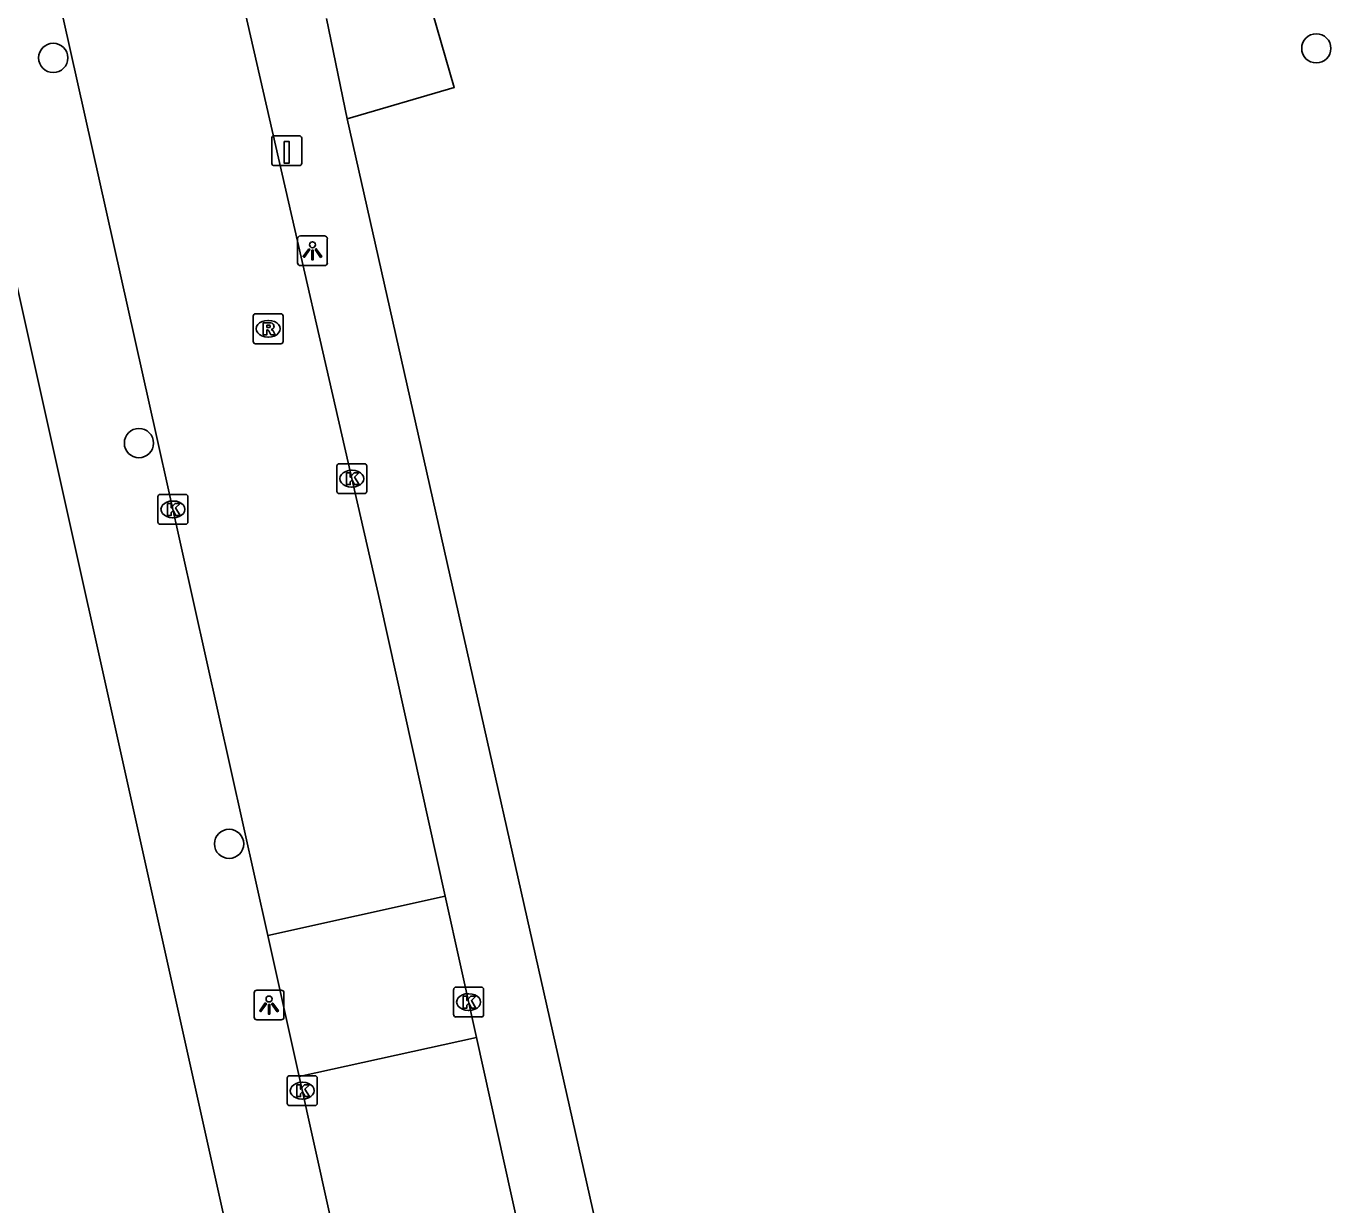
# Model space of a CAD drawing. Extents: x 162074 to 163034, y 381824 to 382557.
# Drawn here: x 162191 to 162234.68, y 382397 to 382436.46 of the extents above; entities that cross this region are included whole.
import ezdxf

# ---------------------------------------------------------------- set-up
doc = ezdxf.new("R2010")
doc.units = 0
for name, color, linetype in [('IMGEO_Boom', 7, 'Continuous'), ('IMGEO_Kolk', 7, 'Continuous'), ('IMGEO_Laadpaal', 7, 'Continuous'), ('IMGEO_Lichtpunt', 7, 'Continuous'), ('IMGEO_Muur', 7, 'Continuous'), ('IMGEO_Pand', 7, 'Continuous'), ('IMGEO_Rijbaan_lokaal_open', 7, 'Continuous'), ('IMGEO_Rioolput', 7, 'Continuous'), ('IMGEO_Voetpad_open', 7, 'Continuous')]:
    doc.layers.add(name, color=color, linetype=linetype)

msp = doc.modelspace()

# ---------------------------------------------------------------- linework, layer by layer
at = {"layer": 'IMGEO_Boom'}
for centre in [(162234.195, 382435.718), (162191.906, 382435.398), (162194.775, 382422.502), (162197.793, 382409.084)]:
    msp.add_circle(centre, 0.489, dxfattribs=at)
at = {"layer": 'IMGEO_Kolk'}
for p, q in [((162201.478, 382421.811), (162202.33, 382421.811)), ((162201.403, 382420.885), (162201.403, 382421.737)), ((162201.891, 382421.591), (162201.916, 382421.591)), ((162202.404, 382421.737), (162202.404, 382420.885)), ((162201.914, 382421.031), (162201.889, 382421.031)), ((162195.412, 382419.857), (162195.412, 382420.709)), ((162195.487, 382420.783), (162196.339, 382420.783)), ((162195.9, 382420.563), (162195.925, 382420.563)), ((162196.413, 382420.709), (162196.413, 382419.857)), ((162202.33, 382420.811), (162201.478, 382420.811)), ((162196.339, 382419.783), (162195.487, 382419.783)), ((162195.923, 382420.003), (162195.898, 382420.003)), ((162205.312, 382403.362), (162205.312, 382404.214)), ((162205.387, 382404.288), (162206.239, 382404.288)), ((162205.8, 382404.068), (162205.825, 382404.068)), ((162206.313, 382404.214), (162206.313, 382403.362)), ((162205.823, 382403.508), (162205.798, 382403.508)), ((162206.239, 382403.288), (162205.387, 382403.288)), ((162199.742, 382400.395), (162199.742, 382401.247)), ((162199.817, 382401.321), (162200.669, 382401.321)), ((162200.743, 382401.247), (162200.743, 382400.395)), ((162200.23, 382401.101), (162200.255, 382401.101)), ((162200.253, 382400.541), (162200.228, 382400.541)), ((162200.669, 382400.321), (162199.817, 382400.321))]:
    msp.add_line(p, q, dxfattribs=at)
for points in [[(162201.478, 382421.811), (162202.33, 382421.811)], [(162201.403, 382420.885), (162201.403, 382421.737)], [(162201.724, 382421.511), (162201.847, 382421.511), (162201.847, 382421.36), (162201.977, 382421.511), (162202.141, 382421.511), (162201.995, 382421.36), (162202.148, 382421.111), (162201.996, 382421.111), (162201.911, 382421.275), (162201.847, 382421.208), (162201.847, 382421.111), (162201.724, 382421.111), (162201.724, 382421.511)], [(162202.404, 382421.737), (162202.404, 382420.885)], [(162195.412, 382419.857), (162195.412, 382420.709)], [(162195.487, 382420.783), (162196.339, 382420.783)], [(162195.733, 382420.483), (162195.856, 382420.483), (162195.856, 382420.332), (162195.986, 382420.483), (162196.15, 382420.483), (162196.004, 382420.332), (162196.157, 382420.083), (162196.005, 382420.083), (162195.92, 382420.247), (162195.856, 382420.18), (162195.856, 382420.083), (162195.733, 382420.083), (162195.733, 382420.483)], [(162196.413, 382420.709), (162196.413, 382419.857)], [(162202.33, 382420.811), (162201.478, 382420.811)], [(162196.339, 382419.783), (162195.487, 382419.783)], [(162205.312, 382403.362), (162205.312, 382404.214)], [(162205.387, 382404.288), (162206.239, 382404.288)], [(162205.633, 382403.988), (162205.756, 382403.988), (162205.756, 382403.837), (162205.886, 382403.988), (162206.05, 382403.988), (162205.904, 382403.837), (162206.057, 382403.588), (162205.905, 382403.588), (162205.82, 382403.752), (162205.756, 382403.685), (162205.756, 382403.588), (162205.633, 382403.588), (162205.633, 382403.988)], [(162206.313, 382404.214), (162206.313, 382403.362)], [(162206.239, 382403.288), (162205.387, 382403.288)], [(162199.742, 382400.395), (162199.742, 382401.247)], [(162199.817, 382401.321), (162200.669, 382401.321)], [(162200.743, 382401.247), (162200.743, 382400.395)], [(162200.063, 382401.021), (162200.186, 382401.021), (162200.186, 382400.87), (162200.316, 382401.021), (162200.48, 382401.021), (162200.334, 382400.87), (162200.487, 382400.621), (162200.335, 382400.621), (162200.25, 382400.785), (162200.186, 382400.718), (162200.186, 382400.621), (162200.063, 382400.621), (162200.063, 382401.021)], [(162200.669, 382400.321), (162199.817, 382400.321)]]:
    msp.add_lwpolyline(points, dxfattribs=at)
for centre, start, end in [((162201.48, 382421.735), 91.552, 178.448), ((162201.48, 382421.735), 91.552, 178.448), ((162202.328, 382421.735), 1.552, 88.448), ((162202.328, 382421.735), 1.552, 88.448), ((162195.489, 382420.707), 91.552, 178.448), ((162195.489, 382420.707), 91.552, 178.448), ((162196.337, 382420.707), 1.552, 88.448), ((162196.337, 382420.707), 1.552, 88.448), ((162201.48, 382420.887), 181.552, 268.448), ((162201.48, 382420.887), 181.552, 268.448), ((162202.328, 382420.887), 271.552, 358.448), ((162202.328, 382420.887), 271.552, 358.448), ((162195.489, 382419.859), 181.552, 268.448), ((162195.489, 382419.859), 181.552, 268.448), ((162196.337, 382419.859), 271.552, 358.448), ((162196.337, 382419.859), 271.552, 358.448), ((162205.389, 382404.212), 91.552, 178.448), ((162205.389, 382404.212), 91.552, 178.448), ((162206.237, 382404.212), 1.552, 88.448), ((162206.237, 382404.212), 1.552, 88.448), ((162205.389, 382403.364), 181.552, 268.448), ((162205.389, 382403.364), 181.552, 268.448), ((162206.237, 382403.364), 271.552, 358.448), ((162206.237, 382403.364), 271.552, 358.448), ((162199.819, 382401.245), 91.552, 178.448), ((162199.819, 382401.245), 91.552, 178.448), ((162200.667, 382401.245), 1.552, 88.448), ((162200.667, 382401.245), 1.552, 88.448), ((162199.819, 382400.397), 181.552, 268.448), ((162199.819, 382400.397), 181.552, 268.448), ((162200.667, 382400.397), 271.552, 358.448), ((162200.667, 382400.397), 271.552, 358.448)]:
    msp.add_arc(centre, 0.0765, start, end, dxfattribs=at)
for centre, major_axis, ratio, start_param, end_param in [((162201.89, 382421.311), (-0.387, 0.002), 0.722429, 4.712389, 7.853982), ((162201.915, 382421.311), (-0.39, 0.002), 0.717154, 1.570796, 4.712389), ((162195.899, 382420.283), (-0.387, 0.002), 0.722429, 4.712389, 7.853982), ((162195.924, 382420.283), (-0.39, 0.002), 0.717154, 1.570796, 4.712389), ((162205.799, 382403.788), (-0.387, 0.002), 0.722429, 4.712389, 7.853982), ((162205.824, 382403.788), (-0.39, 0.002), 0.717154, 1.570796, 4.712389), ((162200.229, 382400.821), (-0.387, 0.002), 0.722429, 4.712389, 7.853982), ((162200.254, 382400.821), (-0.39, 0.002), 0.717154, 1.570796, 4.712389)]:
    msp.add_ellipse(centre, major_axis=major_axis, ratio=ratio, start_param=start_param, end_param=end_param, dxfattribs=at)
at = {"layer": 'IMGEO_Laadpaal'}
for p, q in [((162199.225, 382432.706), (162199.225, 382431.865)), ((162199.225, 382432.706), (162199.225, 382431.865)), ((162200.141, 382432.79), (162199.3, 382432.79)), ((162200.141, 382432.79), (162199.3, 382432.79)), ((162200.225, 382431.874), (162200.225, 382432.715)), ((162200.225, 382431.874), (162200.225, 382432.715)), ((162199.309, 382431.79), (162200.15, 382431.79)), ((162199.309, 382431.79), (162200.15, 382431.79))]:
    msp.add_line(p, q, dxfattribs=at)
msp.add_lwpolyline([(162199.64, 382432.603), (162199.8, 382432.603), (162199.8, 382431.87), (162199.64, 382431.87), (162199.64, 382432.603)], dxfattribs=at)
for centre, start, end in [((162199.303, 382432.712), 92.4484, 184.2845), ((162199.303, 382432.712), 92.4484, 184.2845), ((162200.147, 382432.712), 2.4484, 94.2845), ((162200.147, 382432.712), 2.4484, 94.2845), ((162199.303, 382431.868), 182.4484, 274.2845), ((162199.303, 382431.868), 182.4484, 274.2845), ((162200.147, 382431.868), 272.4484, 4.2845), ((162200.147, 382431.868), 272.4484, 4.2845)]:
    msp.add_arc(centre, 0.0779, start, end, dxfattribs=at)
at = {"layer": 'IMGEO_Lichtpunt'}
for p, q in [((162200.086, 382429.344), (162200.086, 382428.537)), ((162200.086, 382429.344), (162200.086, 382428.537)), ((162200.988, 382429.439), (162200.18, 382429.439)), ((162200.988, 382429.439), (162200.18, 382429.439)), ((162201.082, 382428.537), (162201.082, 382429.344)), ((162201.082, 382428.537), (162201.082, 382429.344)), ((162200.18, 382428.443), (162200.988, 382428.443)), ((162200.18, 382428.443), (162200.988, 382428.443)), ((162198.632, 382404.093), (162198.632, 382403.286)), ((162198.632, 382404.093), (162198.632, 382403.286)), ((162199.534, 382404.188), (162198.726, 382404.188)), ((162199.534, 382404.188), (162198.726, 382404.188)), ((162199.628, 382403.286), (162199.628, 382404.093)), ((162199.628, 382403.286), (162199.628, 382404.093)), ((162198.726, 382403.192), (162199.534, 382403.192)), ((162198.726, 382403.192), (162199.534, 382403.192))]:
    msp.add_line(p, q, dxfattribs=at)
for points in [[(162200.46, 382429.008), (162200.499, 382428.98), (162200.311, 382428.718), (162200.273, 382428.745), (162200.46, 382429.008)], [(162200.562, 382428.96), (162200.609, 382428.96), (162200.609, 382428.638), (162200.562, 382428.638), (162200.562, 382428.96)], [(162200.672, 382428.98), (162200.71, 382429.007), (162200.897, 382428.745), (162200.858, 382428.717), (162200.672, 382428.98)], [(162199.006, 382403.757), (162199.045, 382403.729), (162198.857, 382403.467), (162198.819, 382403.494), (162199.006, 382403.757)], [(162199.108, 382403.709), (162199.155, 382403.709), (162199.155, 382403.387), (162199.108, 382403.387), (162199.108, 382403.709)], [(162199.218, 382403.729), (162199.256, 382403.756), (162199.443, 382403.494), (162199.404, 382403.466), (162199.218, 382403.729)]]:
    msp.add_lwpolyline(points, dxfattribs=at)
for centre in [(162200.585, 382429.142), (162199.131, 382403.891)]:
    msp.add_circle(centre, 0.0994, dxfattribs=at)
for centre, start, end in [((162200.18, 382429.344), 90, 180), ((162200.18, 382429.344), 90, 180), ((162200.988, 382429.344), 0, 90), ((162200.988, 382429.344), 0, 90), ((162200.18, 382428.537), 180, 270), ((162200.18, 382428.537), 180, 270), ((162200.988, 382428.537), 270, 0), ((162200.988, 382428.537), 270, 360), ((162198.726, 382404.093), 90, 180), ((162198.726, 382404.093), 90, 180), ((162199.534, 382404.093), 0, 90), ((162199.534, 382404.093), 0, 90), ((162198.726, 382403.286), 180, 270), ((162198.726, 382403.286), 180, 270), ((162199.534, 382403.286), 270, 0), ((162199.534, 382403.286), 270, 360)]:
    msp.add_arc(centre, 0.0946, start, end, dxfattribs=at)
at = {"layer": 'IMGEO_Muur'}
msp.add_lwpolyline([(162201.749, 382433.363), (162212.159, 382387.115), (162219.291, 382354.42)], dxfattribs=at)
at = {"layer": 'IMGEO_Pand'}
for points in [[(162204.454, 382437.432), (162205.333, 382434.403), (162201.749, 382433.363)], [(162201.058, 382436.718), (162201.749, 382433.363)]]:
    msp.add_lwpolyline(points, dxfattribs=at)
at = {"layer": 'IMGEO_Rijbaan_lokaal_open'}
for points in [[(162199.089, 382406.015), (162195.379, 382422.687), (162190.555, 382444.279), (162190.524, 382444.432), (162189.611, 382448.718), (162189.469, 382449.352), (162188.481, 382453.776), (162187.981, 382455.501)], [(162205.027, 382407.332), (162202.838, 382417.222), (162198.3, 382437.064)], [(162199.089, 382406.015), (162205.027, 382407.332)], [(162205.027, 382407.332), (162206.073, 382402.602)], [(162200.137, 382401.301), (162199.089, 382406.015)], [(162206.073, 382402.602), (162200.137, 382401.301)], [(162217.002, 382353.59), (162215.522, 382360.228), (162213.902, 382367.604), (162211.861, 382376.82), (162209.1, 382388.925), (162206.073, 382402.602)], [(162215.43, 382331.716), (162215.415, 382331.806), (162214.019, 382338.534), (162213.24, 382342.326), (162210.541, 382354.891), (162207.965, 382366.255), (162204.854, 382380.009), (162201.146, 382396.768), (162200.137, 382401.301)]]:
    msp.add_lwpolyline(points, dxfattribs=at)
at = {"layer": 'IMGEO_Rioolput'}
for p, q in [((162198.601, 382425.904), (162198.601, 382426.756)), ((162198.676, 382426.83), (162199.528, 382426.83)), ((162199.089, 382426.61), (162199.114, 382426.61)), ((162199.602, 382426.756), (162199.602, 382425.904)), ((162199.528, 382425.83), (162198.676, 382425.83)), ((162199.112, 382426.05), (162199.087, 382426.05))]:
    msp.add_line(p, q, dxfattribs=at)
for points in [[(162198.601, 382425.904), (162198.601, 382426.756)], [(162198.676, 382426.83), (162199.528, 382426.83)], [(162199.602, 382426.756), (162199.602, 382425.904)], [(162199.19, 382426.528), (162198.938, 382426.53), (162198.938, 382426.13)], [(162198.938, 382426.13), (162199.062, 382426.13), (162199.062, 382426.292), (162199.073, 382426.292)], [(162199.116, 382426.449), (162199.062, 382426.449), (162199.062, 382426.368)], [(162199.062, 382426.368), (162199.114, 382426.368)], [(162199.12, 382426.263), (162199.191, 382426.13), (162199.331, 382426.13), (162199.266, 382426.256)], [(162199.528, 382425.83), (162198.676, 382425.83)]]:
    msp.add_lwpolyline(points, dxfattribs=at)
for centre, radius, start, end in [((162198.678, 382426.754), 0.0765, 91.552, 178.448), ((162198.678, 382426.754), 0.0765, 91.552, 178.448), ((162199.526, 382426.754), 0.0765, 1.552, 88.448), ((162199.526, 382426.754), 0.0765, 1.552, 88.448), ((162199.072, 382426.239), 0.0533, 26.0293, 88.6989), ((162199.098, 382426.557), 0.19, 274.7715, 282.9687), ((162199.122, 382426.353), 0.0964, 77.0061, 93.1865), ((162199.136, 382426.41), 0.0378, 276.6634, 79.6772), ((162199.189, 382426.418), 0.109, 350.3612, 89.416), ((162199.187, 382426.418), 0.112, 277.5842, 350.9817), ((162199.171, 382426.203), 0.108, 29.5134, 73.7905), ((162198.678, 382425.906), 0.0765, 181.552, 268.448), ((162198.678, 382425.906), 0.0765, 181.552, 268.448), ((162199.526, 382425.906), 0.0765, 271.552, 358.448), ((162199.526, 382425.906), 0.0765, 271.552, 358.448)]:
    msp.add_arc(centre, radius, start, end, dxfattribs=at)
for centre, major_axis, ratio, start_param, end_param in [((162199.088, 382426.33), (-0.387, 0.002), 0.722429, 4.712389, 7.853982), ((162199.113, 382426.33), (-0.39, 0.002), 0.717154, 1.570796, 4.712389)]:
    msp.add_ellipse(centre, major_axis=major_axis, ratio=ratio, start_param=start_param, end_param=end_param, dxfattribs=at)
at = {"layer": 'IMGEO_Voetpad_open'}
for points in [[(162211.289, 382334.856), (162210.341, 382339.51), (162207.52, 382351.925), (162206.767, 382355.478), (162206.435, 382356.971), (162187.002, 382444.317), (162186.247, 382447.946), (162184.832, 382454.138)], [(162201.749, 382433.363), (162212.159, 382387.115), (162219.291, 382354.42)]]:
    msp.add_lwpolyline(points, dxfattribs=at)

doc.saveas('drawing.dxf')
